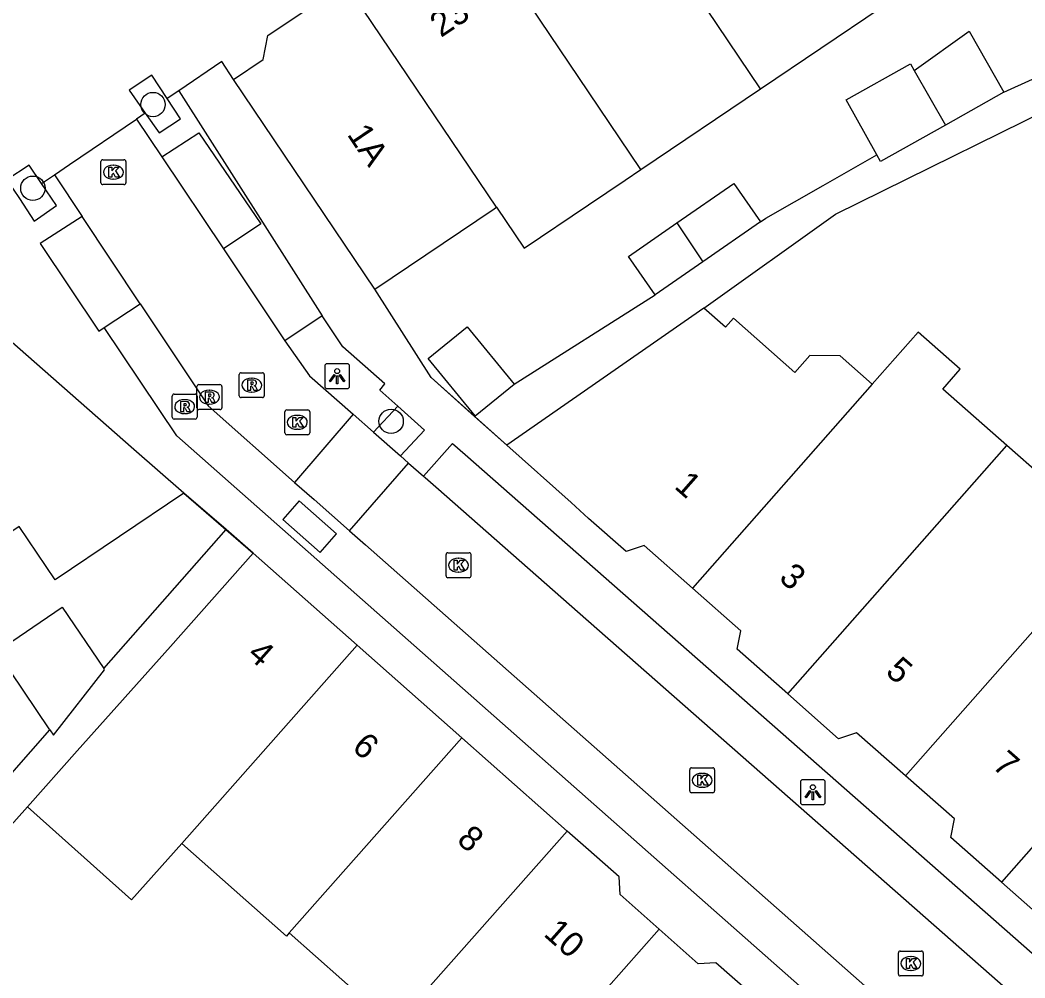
# Model space of a CAD drawing. Extents: x 159961 to 160856, y 382704 to 383353.
# Drawn here: x 160477.2 to 160517.51, y 382840.38 to 382878.8 of the extents above; entities that cross this region are included whole.
import ezdxf

# ---------------------------------------------------------------- set-up
doc = ezdxf.new("R2010")
doc.units = 0
for name, color, linetype in [('IMGEO_Boom', 7, 'Continuous'), ('IMGEO_Groenvoorziening', 7, 'Continuous'), ('IMGEO_Kolk', 7, 'Continuous'), ('IMGEO_Lichtpunt', 7, 'Continuous'), ('IMGEO_Muur', 7, 'Continuous'), ('IMGEO_Pand', 7, 'Continuous'), ('IMGEO_Pand_nummerreeks', 7, 'Continuous'), ('IMGEO_Parkeervlak_open', 7, 'Continuous'), ('IMGEO_Rijbaan_lokaal_open', 7, 'Continuous'), ('IMGEO_Rioolput', 7, 'Continuous'), ('IMGEO_Voetpad_open', 7, 'Continuous')]:
    doc.layers.add(name, color=color, linetype=linetype)

msp = doc.modelspace()

# ---------------------------------------------------------------- linework, layer by layer
at = {"layer": 'IMGEO_Boom'}
for centre in [(160482.536, 382875.411), (160477.716, 382872.054), (160492.086, 382862.705)]:
    msp.add_circle(centre, 0.489, dxfattribs=at)
at = {"layer": 'IMGEO_Groenvoorziening'}
msp.add_lwpolyline([(160492.351, 382863.31), (160491.379, 382862.272)], dxfattribs=at)
at = {"layer": 'IMGEO_Kolk'}
for p, q in [((160480.444, 382872.272), (160480.444, 382873.124)), ((160480.519, 382873.198), (160481.371, 382873.198)), ((160481.445, 382873.124), (160481.445, 382872.272)), ((160480.932, 382872.978), (160480.957, 382872.978)), ((160480.955, 382872.418), (160480.93, 382872.418)), ((160481.371, 382872.198), (160480.519, 382872.198)), ((160487.823, 382862.239), (160487.823, 382863.091)), ((160487.898, 382863.165), (160488.75, 382863.165)), ((160488.824, 382863.091), (160488.824, 382862.239)), ((160488.311, 382862.945), (160488.336, 382862.945)), ((160488.334, 382862.385), (160488.309, 382862.385)), ((160488.75, 382862.165), (160487.898, 382862.165)), ((160494.364, 382857.433), (160495.216, 382857.433)), ((160494.289, 382856.507), (160494.289, 382857.359)), ((160494.777, 382857.213), (160494.802, 382857.213)), ((160495.29, 382857.359), (160495.29, 382856.507)), ((160494.8, 382856.653), (160494.775, 382856.653)), ((160495.216, 382856.433), (160494.364, 382856.433)), ((160504.061, 382847.881), (160504.061, 382848.733)), ((160504.136, 382848.807), (160504.988, 382848.807)), ((160504.549, 382848.587), (160504.574, 382848.587)), ((160505.062, 382848.733), (160505.062, 382847.881)), ((160504.988, 382847.807), (160504.136, 382847.807)), ((160504.572, 382848.027), (160504.547, 382848.027)), ((160512.431, 382840.535), (160512.431, 382841.387)), ((160512.506, 382841.461), (160513.358, 382841.461)), ((160513.432, 382841.387), (160513.432, 382840.535)), ((160512.919, 382841.241), (160512.944, 382841.241)), ((160513.358, 382840.461), (160512.506, 382840.461)), ((160512.942, 382840.681), (160512.917, 382840.681))]:
    msp.add_line(p, q, dxfattribs=at)
for points in [[(160480.444, 382872.272), (160480.444, 382873.124)], [(160480.519, 382873.198), (160481.371, 382873.198)], [(160481.445, 382873.124), (160481.445, 382872.272)], [(160480.765, 382872.898), (160480.888, 382872.898), (160480.888, 382872.747), (160481.018, 382872.898), (160481.182, 382872.898), (160481.036, 382872.747), (160481.189, 382872.498), (160481.037, 382872.498), (160480.952, 382872.662), (160480.888, 382872.595), (160480.888, 382872.498), (160480.765, 382872.498), (160480.765, 382872.898)], [(160481.371, 382872.198), (160480.519, 382872.198)], [(160487.823, 382862.239), (160487.823, 382863.091)], [(160487.898, 382863.165), (160488.75, 382863.165)], [(160488.824, 382863.091), (160488.824, 382862.239)], [(160488.144, 382862.865), (160488.267, 382862.865), (160488.267, 382862.714), (160488.397, 382862.865), (160488.561, 382862.865), (160488.415, 382862.714), (160488.568, 382862.465), (160488.416, 382862.465), (160488.331, 382862.629), (160488.267, 382862.562), (160488.267, 382862.465), (160488.144, 382862.465), (160488.144, 382862.865)], [(160488.75, 382862.165), (160487.898, 382862.165)], [(160494.364, 382857.433), (160495.216, 382857.433)], [(160494.289, 382856.507), (160494.289, 382857.359)], [(160494.61, 382857.133), (160494.733, 382857.133), (160494.733, 382856.982), (160494.863, 382857.133), (160495.027, 382857.133), (160494.881, 382856.982), (160495.034, 382856.733), (160494.882, 382856.733), (160494.797, 382856.897), (160494.733, 382856.83), (160494.733, 382856.733), (160494.61, 382856.733), (160494.61, 382857.133)], [(160495.29, 382857.359), (160495.29, 382856.507)], [(160495.216, 382856.433), (160494.364, 382856.433)], [(160504.061, 382847.881), (160504.061, 382848.733)], [(160504.136, 382848.807), (160504.988, 382848.807)], [(160505.062, 382848.733), (160505.062, 382847.881)], [(160504.382, 382848.507), (160504.505, 382848.507), (160504.505, 382848.356), (160504.635, 382848.507), (160504.799, 382848.507), (160504.653, 382848.356), (160504.806, 382848.107), (160504.654, 382848.107), (160504.569, 382848.271), (160504.505, 382848.204), (160504.505, 382848.107), (160504.382, 382848.107), (160504.382, 382848.507)], [(160504.988, 382847.807), (160504.136, 382847.807)], [(160512.431, 382840.535), (160512.431, 382841.387)], [(160512.506, 382841.461), (160513.358, 382841.461)], [(160513.432, 382841.387), (160513.432, 382840.535)], [(160512.752, 382841.161), (160512.875, 382841.161), (160512.875, 382841.01), (160513.005, 382841.161), (160513.169, 382841.161), (160513.023, 382841.01), (160513.176, 382840.761), (160513.024, 382840.761), (160512.939, 382840.925), (160512.875, 382840.858), (160512.875, 382840.761), (160512.752, 382840.761), (160512.752, 382841.161)], [(160513.358, 382840.461), (160512.506, 382840.461)]]:
    msp.add_lwpolyline(points, dxfattribs=at)
for centre, start, end in [((160480.521, 382873.122), 91.552, 178.448), ((160480.521, 382873.122), 91.552, 178.448), ((160481.369, 382873.122), 1.552, 88.448), ((160481.369, 382873.122), 1.552, 88.448), ((160480.521, 382872.274), 181.552, 268.448), ((160480.521, 382872.274), 181.552, 268.448), ((160481.369, 382872.274), 271.552, 358.448), ((160481.369, 382872.274), 271.552, 358.448), ((160487.9, 382863.089), 91.552, 178.448), ((160487.9, 382863.089), 91.552, 178.448), ((160488.748, 382863.089), 1.552, 88.448), ((160488.748, 382863.089), 1.552, 88.448), ((160487.9, 382862.241), 181.552, 268.448), ((160487.9, 382862.241), 181.552, 268.448), ((160488.748, 382862.241), 271.552, 358.448), ((160488.748, 382862.241), 271.552, 358.448), ((160494.366, 382857.357), 91.552, 178.448), ((160494.366, 382857.357), 91.552, 178.448), ((160495.214, 382857.357), 1.552, 88.448), ((160495.214, 382857.357), 1.552, 88.448), ((160494.366, 382856.509), 181.552, 268.448), ((160494.366, 382856.509), 181.552, 268.448), ((160495.214, 382856.509), 271.552, 358.448), ((160495.214, 382856.509), 271.552, 358.448), ((160504.138, 382848.731), 91.552, 178.448), ((160504.138, 382848.731), 91.552, 178.448), ((160504.986, 382848.731), 1.552, 88.448), ((160504.986, 382848.731), 1.552, 88.448), ((160504.138, 382847.883), 181.552, 268.448), ((160504.138, 382847.883), 181.552, 268.448), ((160504.986, 382847.883), 271.552, 358.448), ((160504.986, 382847.883), 271.552, 358.448), ((160512.508, 382841.385), 91.552, 178.448), ((160512.508, 382841.385), 91.552, 178.448), ((160513.356, 382841.385), 1.552, 88.448), ((160513.356, 382841.385), 1.552, 88.448), ((160512.508, 382840.537), 181.552, 268.448), ((160512.508, 382840.537), 181.552, 268.448), ((160513.356, 382840.537), 271.552, 358.448), ((160513.356, 382840.537), 271.552, 358.448)]:
    msp.add_arc(centre, 0.0765, start, end, dxfattribs=at)
for centre, major_axis, ratio, start_param, end_param in [((160480.931, 382872.698), (-0.387, 0.002), 0.722429, 4.712389, 7.853982), ((160480.956, 382872.698), (-0.39, 0.002), 0.717154, 1.570796, 4.712389), ((160488.31, 382862.665), (-0.387, 0.002), 0.722429, 4.712389, 7.853982), ((160488.335, 382862.665), (-0.39, 0.002), 0.717154, 1.570796, 4.712389), ((160494.776, 382856.933), (-0.387, 0.002), 0.722429, 4.712389, 7.853982), ((160494.801, 382856.933), (-0.39, 0.002), 0.717154, 1.570796, 4.712389), ((160504.548, 382848.307), (-0.387, 0.002), 0.722429, 4.712389, 7.853982), ((160504.573, 382848.307), (-0.39, 0.002), 0.717154, 1.570796, 4.712389), ((160512.918, 382840.961), (-0.387, 0.002), 0.722429, 4.712389, 7.853982), ((160512.943, 382840.961), (-0.39, 0.002), 0.717154, 1.570796, 4.712389)]:
    msp.add_ellipse(centre, major_axis=major_axis, ratio=ratio, start_param=start_param, end_param=end_param, dxfattribs=at)
at = {"layer": 'IMGEO_Lichtpunt'}
for p, q in [((160489.422, 382864.92), (160489.422, 382864.113)), ((160489.422, 382864.92), (160489.422, 382864.113)), ((160490.324, 382865.015), (160489.516, 382865.015)), ((160490.324, 382865.015), (160489.516, 382865.015)), ((160490.418, 382864.113), (160490.418, 382864.92)), ((160490.418, 382864.113), (160490.418, 382864.92)), ((160489.516, 382864.019), (160490.324, 382864.019)), ((160489.516, 382864.019), (160490.324, 382864.019)), ((160508.505, 382848.233), (160508.505, 382847.426)), ((160508.505, 382848.233), (160508.505, 382847.426)), ((160509.407, 382848.328), (160508.599, 382848.328)), ((160509.407, 382848.328), (160508.599, 382848.328)), ((160509.501, 382847.426), (160509.501, 382848.233)), ((160509.501, 382847.426), (160509.501, 382848.233)), ((160508.599, 382847.332), (160509.407, 382847.332)), ((160508.599, 382847.332), (160509.407, 382847.332))]:
    msp.add_line(p, q, dxfattribs=at)
for points in [[(160489.796, 382864.584), (160489.835, 382864.556), (160489.647, 382864.294), (160489.609, 382864.321), (160489.796, 382864.584)], [(160489.898, 382864.536), (160489.945, 382864.536), (160489.945, 382864.214), (160489.898, 382864.214), (160489.898, 382864.536)], [(160490.008, 382864.556), (160490.046, 382864.583), (160490.233, 382864.321), (160490.194, 382864.293), (160490.008, 382864.556)], [(160508.879, 382847.897), (160508.918, 382847.869), (160508.73, 382847.607), (160508.692, 382847.634), (160508.879, 382847.897)], [(160508.981, 382847.849), (160509.028, 382847.849), (160509.028, 382847.527), (160508.981, 382847.527), (160508.981, 382847.849)], [(160509.091, 382847.869), (160509.129, 382847.896), (160509.316, 382847.634), (160509.277, 382847.606), (160509.091, 382847.869)]]:
    msp.add_lwpolyline(points, dxfattribs=at)
for centre in [(160489.921, 382864.718), (160509.004, 382848.031)]:
    msp.add_circle(centre, 0.0994, dxfattribs=at)
for centre, start, end in [((160489.516, 382864.92), 90, 180), ((160489.516, 382864.92), 90, 180), ((160490.324, 382864.92), 0, 90), ((160490.324, 382864.92), 0, 90), ((160489.516, 382864.113), 180, 270), ((160489.516, 382864.113), 180, 270), ((160490.324, 382864.113), 270, 0), ((160490.324, 382864.113), 270, 360), ((160508.599, 382848.233), 90, 180), ((160508.599, 382848.233), 90, 180), ((160509.407, 382848.233), 0, 90), ((160509.407, 382848.233), 0, 90), ((160508.599, 382847.426), 180, 270), ((160508.599, 382847.426), 180, 270), ((160509.407, 382847.426), 270, 0), ((160509.407, 382847.426), 270, 360)]:
    msp.add_arc(centre, 0.0946, start, end, dxfattribs=at)
at = {"layer": 'IMGEO_Muur'}
for points in [[(160496.73, 382861.746), (160493.693, 382864.459), (160491.437, 382868.004)], [(160483.777, 382859.83), (160486.547, 382857.42)]]:
    msp.add_lwpolyline(points, dxfattribs=at)
at = {"layer": 'IMGEO_Pand'}
for points in [[(160506.908, 382876.042), (160500, 382886.299), (160499.765, 382886.648)], [(160502.102, 382872.804), (160500, 382875.926), (160495.325, 382882.868)], [(160485.767, 382876.421), (160486.951, 382877.219), (160487.139, 382878.184), (160490.255, 382880.284)], [(160496.313, 382871.288), (160490.255, 382880.284)], [(160506.908, 382876.042), (160511.744, 382879.299)], [(160513.068, 382876.774), (160515.267, 382878.359), (160516.667, 382875.901)], [(160511.571, 382873.395), (160510.339, 382875.593), (160512.916, 382877.04), (160513.068, 382876.774)], [(160513.068, 382876.774), (160514.316, 382874.583)], [(160491.437, 382868.004), (160485.767, 382876.421)], [(160502.102, 382872.804), (160506.908, 382876.042)], [(160516.667, 382875.901), (160514.316, 382874.583)], [(160514.316, 382874.583), (160511.721, 382873.127), (160511.571, 382873.395)], [(160496.313, 382871.288), (160497.419, 382869.646), (160500, 382871.387), (160501.468, 382872.377), (160502.102, 382872.804)], [(160503.546, 382870.661), (160505.827, 382872.25), (160506.9, 382870.709)], [(160491.437, 382868.004), (160496.215, 382871.222), (160496.313, 382871.288)], [(160506.9, 382870.709), (160504.595, 382869.103)], [(160502.683, 382867.772), (160501.61, 382869.312), (160503.546, 382870.661)], [(160503.546, 382870.661), (160504.595, 382869.103)], [(160504.595, 382869.103), (160502.683, 382867.772)], [(160483.777, 382859.83), (160481.769, 382861.577), (160474.198, 382868.217), (160472.77, 382868.495)], [(160504.629, 382867.246), (160496.73, 382861.746)], [(160511.385, 382864.198), (160510.094, 382865.335), (160508.881, 382865.349), (160508.283, 382864.67), (160505.819, 382866.841), (160505.499, 382866.479), (160504.629, 382867.246)], [(160495.456, 382862.923), (160493.578, 382865.221), (160495.137, 382866.495), (160497.015, 382864.197)], [(160516.785, 382861.739), (160514.219, 382864), (160514.916, 382864.791), (160513.223, 382866.284), (160511.385, 382864.198)], [(160495.456, 382862.923), (160497.015, 382864.197)], [(160511.385, 382864.198), (160504.171, 382856.013)], [(160504.171, 382856.013), (160502.231, 382857.722), (160501.513, 382857.48), (160500, 382858.814), (160499.303, 382859.447), (160496.73, 382861.746)], [(160507.998, 382851.769), (160516.785, 382861.739)], [(160518.81, 382855.398), (160521.07, 382857.963), (160516.785, 382861.739)], [(160483.777, 382859.83), (160478.61, 382856.349), (160477.173, 382858.481), (160474.156, 382856.449), (160475.263, 382854.807), (160474.932, 382854.583)], [(160477.497, 382847.249), (160479.495, 382849.487), (160483.235, 382853.675), (160486.547, 382857.42)], [(160490.726, 382853.723), (160486.547, 382857.42)], [(160507.998, 382851.769), (160505.962, 382853.562), (160506.111, 382854.304), (160504.171, 382856.013)], [(160518.81, 382855.398), (160512.718, 382848.485)], [(160478.394, 382850.329), (160476.277, 382853.471), (160478.895, 382855.249), (160480.557, 382852.785)], [(160490.726, 382853.723), (160483.686, 382845.779)], [(160494.929, 382850.005), (160490.726, 382853.723)], [(160478.394, 382850.329), (160478.54, 382850.113), (160480.586, 382852.741), (160480.557, 382852.785)], [(160512.718, 382848.485), (160510.753, 382850.216), (160510.036, 382849.974), (160507.998, 382851.769)], [(160523.096, 382851.622), (160516.573, 382844.221)], [(160494.929, 382850.005), (160487.999, 382842.185)], [(160499.153, 382846.268), (160494.929, 382850.005)], [(160516.573, 382844.221), (160514.53, 382846.02), (160514.679, 382846.757), (160512.718, 382848.485)], [(160483.686, 382845.779), (160481.679, 382843.514), (160477.497, 382847.249)], [(160492.221, 382838.45), (160499.153, 382846.268)], [(160502.839, 382842.336), (160501.271, 382843.722), (160501.228, 382844.433), (160500, 382845.519), (160499.153, 382846.268)], [(160487.999, 382842.185), (160487.889, 382842.061), (160483.686, 382845.779)], [(160521.254, 382840.936), (160519.305, 382842.654), (160518.615, 382842.422), (160516.573, 382844.221)], [(160492.221, 382838.45), (160487.999, 382842.185)], [(160495.769, 382834.359), (160500, 382839.133), (160502.839, 382842.336)], [(160507.29, 382839.07), (160505.115, 382840.993), (160504.405, 382840.95), (160502.839, 382842.336)]]:
    msp.add_lwpolyline(points, dxfattribs=at)
at = {"layer": 'IMGEO_Parkeervlak_open'}
for points in [[(160480.582, 382866.475), (160482.022, 382867.417)], [(160488.402, 382859.517), (160487.739, 382858.768), (160489.238, 382857.443), (160489.9, 382858.193), (160488.402, 382859.517)]]:
    msp.add_lwpolyline(points, dxfattribs=at)
at = {"layer": 'IMGEO_Rijbaan_lokaal_open'}
for points in [[(160478.579, 382872.592), (160479.183, 382873.001), (160481.877, 382874.824)], [(160481.877, 382874.824), (160482.891, 382873.31)], [(160482.891, 382873.31), (160485.363, 382869.617)], [(160478.579, 382872.592), (160479.695, 382870.915)], [(160482.022, 382867.417), (160479.695, 382870.915)], [(160485.363, 382869.617), (160487.828, 382865.935)], [(160482.022, 382867.417), (160484.747, 382863.32), (160488.216, 382860.257)], [(160487.828, 382865.935), (160488.81, 382864.532), (160490.564, 382862.989)], [(160490.564, 382862.989), (160488.216, 382860.257)], [(160490.564, 382862.989), (160491.379, 382862.272)], [(160491.379, 382862.272), (160492.467, 382861.315)], [(160490.411, 382858.318), (160492.789, 382861.032)], [(160492.467, 382861.315), (160492.789, 382861.032)], [(160492.789, 382861.032), (160493.381, 382860.512)], [(160488.216, 382860.257), (160488.994, 382859.57), (160490.411, 382858.318)], [(160493.381, 382860.512), (160493.445, 382860.456), (160493.877, 382860.076), (160500, 382854.692), (160517.292, 382839.486)], [(160490.411, 382858.318), (160491.055, 382857.75), (160500, 382849.852), (160514.857, 382836.733)]]:
    msp.add_lwpolyline(points, dxfattribs=at)
at = {"layer": 'IMGEO_Rioolput'}
for p, q in [((160486.069, 382864.656), (160486.921, 382864.656)), ((160485.994, 382863.73), (160485.994, 382864.582)), ((160486.482, 382864.436), (160486.507, 382864.436)), ((160486.995, 382864.582), (160486.995, 382863.73)), ((160484.295, 382863.251), (160484.295, 382864.103)), ((160484.37, 382864.177), (160485.222, 382864.177)), ((160484.783, 382863.957), (160484.808, 382863.957)), ((160485.296, 382864.103), (160485.296, 382863.251)), ((160486.505, 382863.876), (160486.48, 382863.876)), ((160483.304, 382862.868), (160483.304, 382863.72)), ((160483.379, 382863.794), (160484.231, 382863.794)), ((160483.792, 382863.574), (160483.817, 382863.574)), ((160484.305, 382863.72), (160484.305, 382862.868)), ((160486.921, 382863.656), (160486.069, 382863.656)), ((160485.222, 382863.177), (160484.37, 382863.177)), ((160484.806, 382863.397), (160484.781, 382863.397)), ((160484.231, 382862.794), (160483.379, 382862.794)), ((160483.815, 382863.014), (160483.79, 382863.014))]:
    msp.add_line(p, q, dxfattribs=at)
for points in [[(160486.069, 382864.656), (160486.921, 382864.656)], [(160485.994, 382863.73), (160485.994, 382864.582)], [(160486.583, 382864.354), (160486.331, 382864.356), (160486.331, 382863.956)], [(160486.509, 382864.275), (160486.455, 382864.275), (160486.455, 382864.194)], [(160486.995, 382864.582), (160486.995, 382863.73)], [(160484.295, 382863.251), (160484.295, 382864.103)], [(160484.37, 382864.177), (160485.222, 382864.177)], [(160484.884, 382863.875), (160484.632, 382863.877), (160484.632, 382863.477)], [(160485.296, 382864.103), (160485.296, 382863.251)], [(160486.331, 382863.956), (160486.455, 382863.956), (160486.455, 382864.118), (160486.466, 382864.118)], [(160486.455, 382864.194), (160486.507, 382864.194)], [(160486.513, 382864.089), (160486.584, 382863.956), (160486.724, 382863.956), (160486.659, 382864.082)], [(160483.304, 382862.868), (160483.304, 382863.72)], [(160483.379, 382863.794), (160484.231, 382863.794)], [(160483.893, 382863.492), (160483.641, 382863.494), (160483.641, 382863.094)], [(160484.305, 382863.72), (160484.305, 382862.868)], [(160484.632, 382863.477), (160484.756, 382863.477), (160484.756, 382863.639), (160484.767, 382863.639)], [(160484.81, 382863.796), (160484.756, 382863.796), (160484.756, 382863.715)], [(160484.756, 382863.715), (160484.808, 382863.715)], [(160484.814, 382863.61), (160484.885, 382863.477), (160485.025, 382863.477), (160484.96, 382863.603)], [(160486.921, 382863.656), (160486.069, 382863.656)], [(160483.641, 382863.094), (160483.765, 382863.094), (160483.765, 382863.256), (160483.776, 382863.256)], [(160483.819, 382863.413), (160483.765, 382863.413), (160483.765, 382863.332)], [(160483.765, 382863.332), (160483.817, 382863.332)], [(160483.823, 382863.227), (160483.894, 382863.094), (160484.034, 382863.094), (160483.969, 382863.22)], [(160485.222, 382863.177), (160484.37, 382863.177)], [(160484.231, 382862.794), (160483.379, 382862.794)]]:
    msp.add_lwpolyline(points, dxfattribs=at)
for centre, radius, start, end in [((160486.071, 382864.58), 0.0765, 91.552, 178.448), ((160486.071, 382864.58), 0.0765, 91.552, 178.448), ((160486.919, 382864.58), 0.0765, 1.552, 88.448), ((160486.919, 382864.58), 0.0765, 1.552, 88.448), ((160486.515, 382864.179), 0.0964, 77.0061, 93.1865), ((160486.529, 382864.236), 0.0378, 276.6634, 79.6772), ((160486.582, 382864.244), 0.109, 350.3612, 89.416), ((160484.372, 382864.101), 0.0765, 91.552, 178.448), ((160484.372, 382864.101), 0.0765, 91.552, 178.448), ((160484.883, 382863.765), 0.109, 350.3612, 89.416), ((160485.22, 382864.101), 0.0765, 1.552, 88.448), ((160485.22, 382864.101), 0.0765, 1.552, 88.448), ((160486.465, 382864.065), 0.0533, 26.0293, 88.6989), ((160486.491, 382864.383), 0.19, 274.7715, 282.9687), ((160486.58, 382864.244), 0.112, 277.5842, 350.9817), ((160486.564, 382864.029), 0.108, 29.5134, 73.7905), ((160483.381, 382863.718), 0.0765, 91.552, 178.448), ((160483.381, 382863.718), 0.0765, 91.552, 178.448), ((160483.892, 382863.382), 0.109, 350.3612, 89.416), ((160484.229, 382863.718), 0.0765, 1.552, 88.448), ((160484.229, 382863.718), 0.0765, 1.552, 88.448), ((160484.766, 382863.586), 0.0533, 26.0293, 88.6989), ((160484.792, 382863.904), 0.19, 274.7715, 282.9687), ((160484.816, 382863.7), 0.0964, 77.0061, 93.1865), ((160484.83, 382863.757), 0.0378, 276.6634, 79.6772), ((160484.881, 382863.765), 0.112, 277.5842, 350.9817), ((160484.865, 382863.55), 0.108, 29.5134, 73.7905), ((160486.071, 382863.732), 0.0765, 181.552, 268.448), ((160486.071, 382863.732), 0.0765, 181.552, 268.448), ((160486.919, 382863.732), 0.0765, 271.552, 358.448), ((160486.919, 382863.732), 0.0765, 271.552, 358.448), ((160483.775, 382863.203), 0.0533, 26.0293, 88.6989), ((160483.801, 382863.521), 0.19, 274.7715, 282.9687), ((160483.825, 382863.317), 0.0964, 77.0061, 93.1865), ((160483.839, 382863.374), 0.0378, 276.6634, 79.6772), ((160483.89, 382863.382), 0.112, 277.5842, 350.9817), ((160483.874, 382863.167), 0.108, 29.5134, 73.7905), ((160484.372, 382863.253), 0.0765, 181.552, 268.448), ((160484.372, 382863.253), 0.0765, 181.552, 268.448), ((160485.22, 382863.253), 0.0765, 271.552, 358.448), ((160485.22, 382863.253), 0.0765, 271.552, 358.448), ((160483.381, 382862.87), 0.0765, 181.552, 268.448), ((160483.381, 382862.87), 0.0765, 181.552, 268.448), ((160484.229, 382862.87), 0.0765, 271.552, 358.448), ((160484.229, 382862.87), 0.0765, 271.552, 358.448)]:
    msp.add_arc(centre, radius, start, end, dxfattribs=at)
for centre, major_axis, ratio, start_param, end_param in [((160486.481, 382864.156), (-0.387, 0.002), 0.722429, 4.712389, 7.853982), ((160486.506, 382864.156), (-0.39, 0.002), 0.717154, 1.570796, 4.712389), ((160484.782, 382863.677), (-0.387, 0.002), 0.722429, 4.712389, 7.853982), ((160484.807, 382863.677), (-0.39, 0.002), 0.717154, 1.570796, 4.712389), ((160483.791, 382863.294), (-0.387, 0.002), 0.722429, 4.712389, 7.853982), ((160483.816, 382863.294), (-0.39, 0.002), 0.717154, 1.570796, 4.712389)]:
    msp.add_ellipse(centre, major_axis=major_axis, ratio=ratio, start_param=start_param, end_param=end_param, dxfattribs=at)
at = {"layer": 'IMGEO_Voetpad_open'}
for points in [[(160504.629, 382867.246), (160509.915, 382871.014), (160530.736, 382881.292), (160531.13, 382881.556)], [(160516.667, 382875.901), (160520.974, 382877.863), (160522.369, 382878.563)], [(160485.767, 382876.421), (160485.295, 382877.139), (160483.565, 382875.967)], [(160483.106, 382875.655), (160482.49, 382876.591), (160481.577, 382875.987), (160482.227, 382875.061)], [(160483.565, 382875.967), (160483.106, 382875.655)], [(160483.565, 382875.967), (160489.319, 382866.934)], [(160482.227, 382875.061), (160482.777, 382874.279), (160483.644, 382874.838), (160483.106, 382875.655)], [(160482.227, 382875.061), (160481.877, 382874.824)], [(160482.891, 382873.31), (160484.376, 382874.282), (160486.856, 382870.624), (160485.363, 382869.617)], [(160506.9, 382870.709), (160507.114, 382870.858), (160509.414, 382872.164), (160511.571, 382873.395)], [(160478.069, 382872.247), (160477.573, 382872.981), (160476.677, 382872.393), (160477.176, 382871.64)], [(160478.069, 382872.247), (160478.579, 382872.592)], [(160477.176, 382871.64), (160477.774, 382870.737), (160478.67, 382871.359), (160478.069, 382872.247)], [(160479.695, 382870.915), (160478.006, 382869.835), (160480.357, 382866.327), (160480.582, 382866.475)], [(160495.433, 382862.905), (160493.693, 382864.459), (160491.437, 382868.004)], [(160497.015, 382864.197), (160502.683, 382867.772)], [(160489.319, 382866.934), (160487.828, 382865.935)], [(160492.351, 382863.31), (160491.629, 382863.957), (160491.834, 382864.208), (160490.148, 382865.699), (160489.319, 382866.934)], [(160558.688, 382801.778), (160558.536, 382800.02), (160553.999, 382800.386), (160536.081, 382815.679), (160483.486, 382862.118), (160480.582, 382866.475)], [(160492.467, 382861.315), (160493.428, 382862.346), (160492.351, 382863.31)], [(160495.433, 382862.905), (160495.456, 382862.923)], [(160496.73, 382861.746), (160495.433, 382862.905)], [(160493.381, 382860.512), (160494.549, 382861.818), (160495.05, 382861.37), (160552.075, 382811.222)], [(160485.467, 382858.36), (160483.777, 382859.83)], [(160480.557, 382852.785), (160485.467, 382858.36)], [(160486.547, 382857.42), (160485.467, 382858.36)], [(160476.008, 382847.62), (160478.394, 382850.329)], [(160477.497, 382847.249), (160470.874, 382839.83), (160475.06, 382835.968), (160478.962, 382832.368), (160482.656, 382828.781), (160485.317, 382826.413)]]:
    msp.add_lwpolyline(points, dxfattribs=at)

# ---------------------------------------------------------------- texts
at = {"layer": 'IMGEO_Pand_nummerreeks'}
for s, rotation, p in [('23', 33.9993, (160494.084, 382878.075)), ('1A', 303.9647, (160490.294, 382874.212)), ('1', 318.6735, (160503.404, 382860.05)), ('3', 318.6735, (160507.597, 382856.363)), ('4', 318.5029, (160486.269, 382853.287)), ('5', 318.6735, (160511.875, 382852.6)), ('6', 318.5007, (160490.471, 382849.569)), ('7', 318.6735, (160516.154, 382848.838)), ('8', 318.5007, (160494.676, 382845.85)), ('10', 318.4777, (160498.16, 382842.1))]:
    msp.add_text(s, height=1, rotation=rotation, dxfattribs=at).set_placement(p)

doc.saveas('drawing.dxf')
